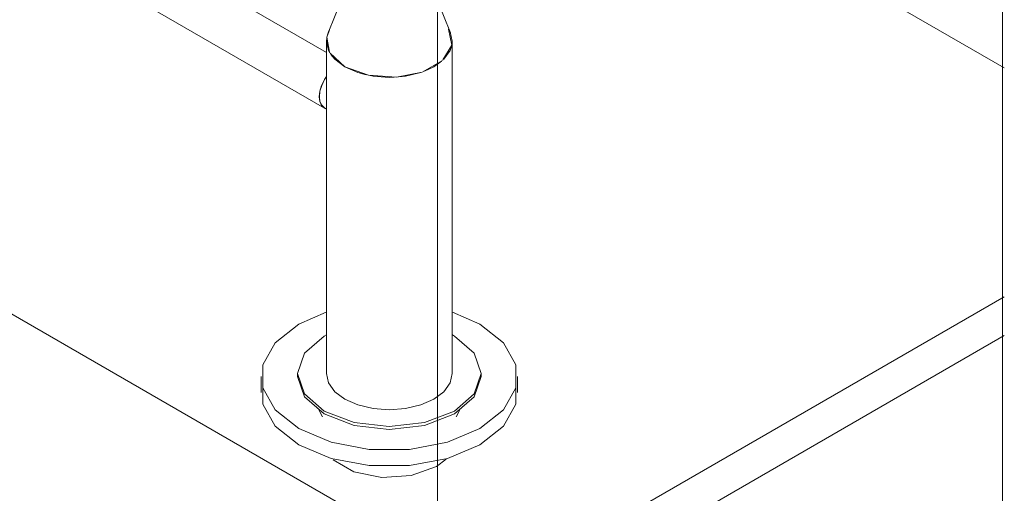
# Model space of a CAD drawing. Header units: metres. Extents: x -54598 to 1827199, y -329446 to -256744.
# Tile 370 of 474: x 225897 to 226743, y -304450 to -304043. Entities that reach past the tile are written whole.
import ezdxf

# ---------------------------------------------------------------- set-up
doc = ezdxf.new("R2010")
doc.units = ezdxf.units.M
for name, color, linetype, lineweight in [('G-ANNO-SYMB', 7, 'Continuous', 9), ('M-EQPM', 7, 'Continuous', 20), ('M-HVAC-DUCT', 70, 'Continuous', 20), ('P-PIPE', 7, 'Continuous', 20)]:
    doc.layers.add(name, color=color, linetype=linetype, lineweight=lineweight)

# ---------------------------------------------------------------- blocks, each defined once
blk = doc.blocks.new('PREXTHERM RSW 1890 - PREXTHERM RSW 1890-566327-AKS44')
at = {"layer": 'M-EQPM'}
for p, q in [((-12858.29, -13838.84), (-13187.4, -13648.82)), ((-13297.56, -14289.36), (-14189.23, -13774.56)), ((-12858.29, -14035.56), (-13291.6, -14285.73)), ((-13441.08, -14048.86), (-13464.49, -14059.16)), ((-13440.76, -14068.36), (-13442.57, -14069.37)), ((-13292.17, -14319.53), (-12858.29, -14069.03)), ((-13465.71, -14101.62), (-13465.71, -14104.07)), ((-13307.71, -14104.07), (-13307.71, -14101.62)), ((-13496.71, -14104.07), (-13496.71, -14117.98)), ((-13276.71, -14117.98), (-13276.71, -14104.07)), ((-13447.33, -14132.81), (-13444.09, -14138.87)), ((-13329.33, -14138.87), (-13326.09, -14132.81)), ((-13337.95, -14175.31), (-13346.3, -14181.48))]:
    blk.add_line(p, q, dxfattribs=at)
for points in [[(-13308.93, -14148.98, 0), (-13288.7, -14132.9, 0), (-13278.06, -14114.01, 0), (-13278.06, -14094.14, 0), (-13288.7, -14075.24, 0), (-13308.93, -14059.16, 0), (-13332.33, -14048.86, 0)], [(-13464.49, -14059.16, 0), (-13484.72, -14075.24, 0), (-13495.35, -14094.14, 0), (-13495.35, -14114.01, 0), (-13484.72, -14132.9, 0), (-13464.49, -14148.98, 0), (-13436.65, -14160.66, 0), (-13403.92, -14166.8, 0), (-13369.5, -14166.8, 0), (-13336.77, -14160.66, 0), (-13308.93, -14148.98, 0)], [(-13442.57, -14069.37, 0), (-13459.69, -14084.17, 0), (-13465.71, -14101.62, 0), (-13459.69, -14119.08, 0), (-13442.57, -14133.87, 0), (-13416.94, -14143.76, 0), (-13386.71, -14147.23, 0), (-13356.48, -14143.76, 0), (-13330.85, -14133.87, 0)], [(-13330.85, -14133.87, 0), (-13313.72, -14119.08, 0), (-13307.71, -14101.62, 0), (-13313.72, -14084.17, 0), (-13330.85, -14069.37, 0), (-13332.46, -14068.46, 0)], [(-13495.35, -14108.05, 0), (-13495.35, -14127.92, 0), (-13484.72, -14146.81, 0), (-13464.49, -14162.89, 0), (-13436.65, -14174.57, 0), (-13403.92, -14180.71, 0), (-13369.5, -14180.71, 0), (-13336.77, -14174.57, 0), (-13308.93, -14162.89, 0)], [(-13465.71, -14104.07, 0), (-13459.69, -14121.53, 0), (-13442.57, -14136.32, 0), (-13416.94, -14146.21, 0), (-13386.71, -14149.68, 0), (-13356.48, -14146.21, 0), (-13330.85, -14136.32, 0)], [(-13330.85, -14136.32, 0), (-13313.72, -14121.53, 0), (-13307.71, -14104.07, 0)], [(-13308.93, -14162.89, 0), (-13288.7, -14146.81, 0), (-13278.06, -14127.92, 0), (-13278.06, -14108.05, 0)], [(-13346.3, -14181.48, 0), (-13367.83, -14189.3, 0), (-13393.11, -14190.94, 0), (-13417.11, -14186.09, 0), (-13435.1, -14175.71, 0)]]:
    blk.add_polyline3d(points, dxfattribs=at)
blk = doc.blocks.new('ADSK_СтальСварка_Переход_ГОСТ17378-2001 - Исполнение 2-733593-AKS44')
at = {"layer": 'P-PIPE', "color": 22}
for p, q in [((-13414.47, -13746.82), (-13439.32, -13808.82)), ((-13334.1, -13808.82), (-13358.94, -13746.82)), ((-13424.89, -13837.89), (-13437.68, -13826.14)), ((-13340.99, -13832.43), (-13357.98, -13842.25))]:
    blk.add_line(p, q, dxfattribs=at)
for points in [[(-13412.1, -13743.06, 0), (-13414.86, -13753.1, 0), (-13406.86, -13762.16, 0)], [(-13406.86, -13762.16, 0), (-13391.17, -13766.78, 0), (-13373.77, -13765.19, 0), (-13361.31, -13758, 0), (-13358.56, -13747.95, 0), (-13360.8, -13743.67, 0)], [(-13438.12, -13825.39, 0), (-13440.37, -13812.36, 0), (-13438.54, -13807.11, 0)], [(-13335.74, -13805.55, 0), (-13333.05, -13819.34, 0), (-13340.6, -13832.08, 0)], [(-13358.6, -13842.47, 0), (-13380.66, -13846.83, 0), (-13404.54, -13845.28, 0), (-13424.89, -13837.89, 0)]]:
    blk.add_polyline3d(points, dxfattribs=at)
blk = doc.blocks.new('ADSK_СтальСварка_Врезка - Врезка стальная-665362-AKS44')
at = {"layer": 'P-PIPE', "color": 22}
blk.add_line((-13442.46, -13873.26), (-13440.71, -13874.27), dxfattribs=at)
blk.add_polyline3d([(-13442.46, -13873.26, 0), (-13444.82, -13871.07, 0), (-13446.31, -13867.79, 0), (-13446.81, -13863.64, 0), (-13446.31, -13858.91, 0), (-13444.82, -13853.92, 0), (-13442.46, -13849.01, 0), (-13440.78, -13846.37, 0)], dxfattribs=at)
blk = doc.blocks.new('fadffsaf')
at = {"layer": 'G-ANNO-SYMB'}
blk.add_line((461304.25, 83777.38), (461304.25, 78024.27), dxfattribs=at)
at = {"layer": 'M-HVAC-DUCT', "color": 5}
blk.add_line((461789.95, 84889.93), (461789.95, 81593.32), dxfattribs=at)
at = {"layer": 'P-PIPE', "color": 22}
for p, q in [((461208.94, 82521.96), (461042.24, 82618.21)), ((461021.09, 82581.58), (461207.11, 82474.18)), ((461208.94, 82531.71), (461208.94, 82245.94)), ((461316.94, 82245.94), (461316.94, 82531.71)), ((461301.13, 82509.67), (461307.75, 82514.32)), ((461293.08, 82505.84), (461301.13, 82509.67))]:
    blk.add_line(p, q, dxfattribs=at)
for points in [[(461211.52, 82541.22, 0), (461210.78, 82539.78, 0), (461209.88, 82537.5, 0)], [(461316.72, 82528.92, 0), (461316.94, 82531.71, 0), (461315.1, 82539.78, 0), (461314.34, 82541.28, 0)], [(461209.11, 82534.14, 0), (461208.94, 82531.71, 0), (461210.78, 82523.64, 0), (461211.79, 82521.72, 0)], [(461309.71, 82516.13, 0), (461315.1, 82523.64, 0), (461316.31, 82526.98, 0)], [(461212.75, 82520.22, 0), (461216.18, 82516.13, 0), (461224.76, 82509.67, 0)], [(461224.76, 82509.67, 0), (461235.94, 82504.71, 0), (461243.04, 82502.74, 0)], [(461208.87, 82501.35, 0), (461207.11, 82498.6, 0), (461204.74, 82493.65, 0), (461203.24, 82488.62, 0), (461202.73, 82483.86, 0)], [(461246.37, 82502.04, 0), (461248.97, 82501.6, 0), (461262.94, 82500.54, 0), (461267.15, 82500.63, 0)], [(461271.15, 82500.9, 0), (461276.92, 82501.6, 0), (461289.94, 82504.71, 0)], [(461202.73, 82483.86, 0), (461203.24, 82479.68, 0), (461204.74, 82476.38, 0), (461207.11, 82474.18, 0)], [(461224.76, 82223.89, 0), (461216.18, 82230.35, 0), (461210.78, 82237.87, 0), (461208.94, 82245.94, 0)], [(461316.94, 82245.94, 0), (461315.1, 82237.87, 0), (461309.71, 82230.35, 0), (461301.13, 82223.89, 0)], [(461301.13, 82223.89, 0), (461289.94, 82218.94, 0), (461276.92, 82215.83, 0), (461262.94, 82214.76, 0), (461248.97, 82215.83, 0), (461235.94, 82218.94, 0), (461224.76, 82223.89, 0)]]:
    blk.add_polyline3d(points, dxfattribs=at)
at = {"layer": 'M-EQPM'}
blk.add_blockref('PREXTHERM RSW 1890 - PREXTHERM RSW 1890-566327-AKS44', (474649.65, 96347.56), dxfattribs=at)
at = {"layer": 'P-PIPE', "color": 22}
for name in ['ADSK_СтальСварка_Переход_ГОСТ17378-2001 - Исполнение 2-733593-AKS44', 'ADSK_СтальСварка_Врезка - Врезка стальная-665362-AKS44']:
    blk.add_blockref(name, (474649.65, 96347.56), dxfattribs=at)

msp = doc.modelspace()

# ---------------------------------------------------------------- block references
at = {"color": 5, "lineweight": 30}
msp.add_blockref('fadffsaf', (-235048.77, -386592.96), dxfattribs=at)

doc.saveas('drawing.dxf')
